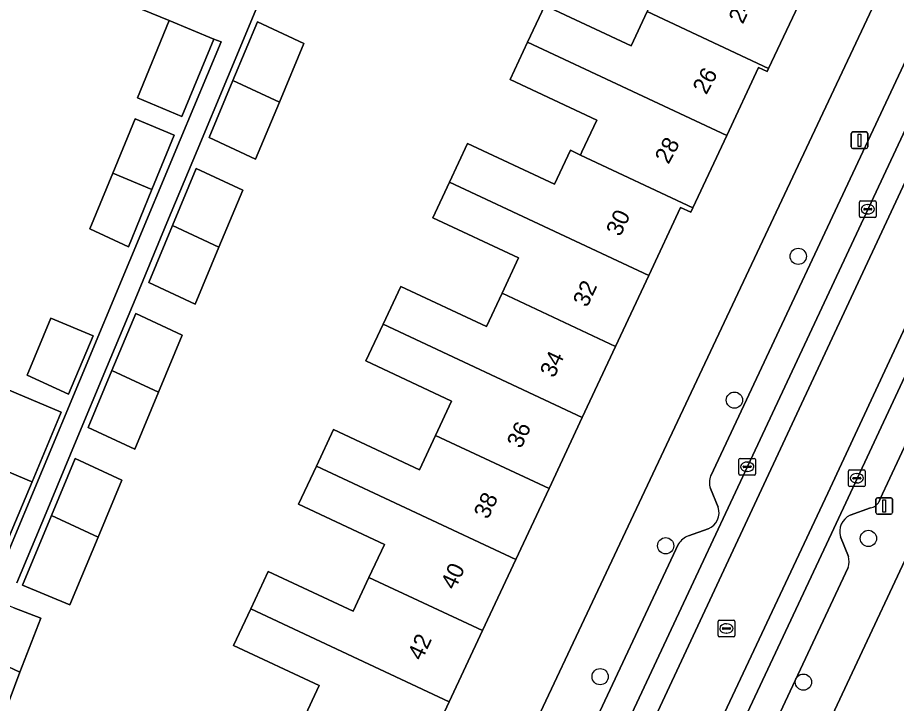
# Model space of a CAD drawing. Extents: x 159817 to 160765, y 380688 to 381638.
# Drawn here: x 160093.1 to 160145.9, y 381369.3 to 381410.5 of the extents above; entities that cross this region are included whole.
import ezdxf

# ---------------------------------------------------------------- set-up
doc = ezdxf.new("R2010")
doc.units = 0
for name, color, linetype in [('IMGEO_Boom', 7, 'Continuous'), ('IMGEO_Erf', 7, 'Continuous'), ('IMGEO_Kolk', 7, 'Continuous'), ('IMGEO_Lichtmast', 7, 'Continuous'), ('IMGEO_Pand', 7, 'Continuous'), ('IMGEO_Pand_nummerreeks', 7, 'Continuous'), ('IMGEO_Parkeervlak_open', 7, 'Continuous'), ('IMGEO_Rijbaan_lokaal_gesloten', 7, 'Continuous'), ('IMGEO_Rioolput', 7, 'Continuous'), ('IMGEO_Voetpad_open', 7, 'Continuous')]:
    doc.layers.add(name, color=color, linetype=linetype)

msp = doc.modelspace()

# ---------------------------------------------------------------- linework, layer by layer
at = {"layer": 'IMGEO_Boom'}
for centre in [(160139.99, 381396.121), (160136.154, 381387.479), (160144.21, 381379.168), (160132.022, 381378.727), (160128.082, 381370.86), (160140.303, 381370.531)]:
    msp.add_circle(centre, 0.489, dxfattribs=at)
at = {"layer": 'IMGEO_Erf'}
for points in [[(160105.356, 381328.134), (160146.257, 381414.891), (160142.531, 381416.636), (160140.36, 381411.999), (160138.209, 381407.404), (160138.128, 381407.231), (160137.606, 381407.476), (160135.69, 381403.384), (160133.653, 381399.032), (160133.533, 381398.776), (160132.918, 381399.064), (160131.006, 381394.979), (160129.007, 381390.709), (160127.008, 381386.439), (160125.008, 381382.168), (160123.009, 381377.898), (160121.01, 381373.628), (160119.011, 381369.358), (160117.012, 381365.088)], [(160092.333, 381377.953), (160096.781, 381388.612), (160102.837, 381403.126), (160105.289, 381409.003), (160104.86, 381409.18), (160102.942, 381404.521), (160100.266, 381405.64), (160102.178, 381410.284), (160090.993, 381414.866)], [(160107.54, 381411.312), (160105.673, 381406.838), (160103.857, 381402.485), (160102.039, 381398.128), (160100.222, 381393.773), (160098.404, 381389.416), (160096.588, 381385.063), (160094.77, 381380.707), (160093.015, 381376.502)], [(160110.226, 381368.265), (160111.192, 381370.327), (160106.04, 381372.739), (160107.073, 381374.946), (160108.121, 381377.186), (160113.232, 381374.793), (160114.183, 381376.824), (160115.113, 381378.811), (160109.956, 381381.225), (160111.024, 381383.507), (160112.054, 381385.708), (160117.214, 381383.292), (160118.183, 381385.363), (160119.147, 381387.422), (160113.995, 381389.834), (160115.03, 381392.045), (160116.091, 381394.312), (160121.246, 381391.899), (160122.184, 381393.903), (160123.177, 381396.023), (160118.018, 381398.439), (160119.024, 381400.587), (160120.105, 381402.896), (160125.333, 381400.449), (160126.29, 381402.494), (160126.896, 381402.209), (160126.982, 381402.394), (160127.879, 381404.31), (160122.664, 381406.751), (160123.716, 381408.999), (160124.748, 381411.204), (160129.948, 381408.769), (160130.912, 381410.828)], [(160147.086, 381367.296), (160149.093, 381371.576), (160151.1, 381375.856), (160153.107, 381380.136), (160155.005, 381384.185), (160154.372, 381384.482), (160156.513, 381389.047), (160158.541, 381393.374), (160160.512, 381397.576), (160162.562, 381401.949), (160158.582, 381403.815), (160118.127, 381317.544)], [(160092.83, 381374.996), (160094.455, 381374.37), (160093.204, 381371.123), (160091.944, 381367.85)]]:
    msp.add_lwpolyline(points, dxfattribs=at)
for points in [[(160106.005, 381406.683), (160107.482, 381410.222), (160110.272, 381408.91), (160108.798, 381405.376), (160107.37, 381401.955), (160104.578, 381403.263)], [(160097.4, 381397.77), (160098.781, 381401.125), (160100.122, 381404.383), (160102.479, 381403.398), (160101.137, 381400.138), (160099.718, 381396.692)], [(160105.163, 381396.665), (160103.734, 381393.241), (160100.941, 381394.548), (160102.37, 381397.973), (160103.8, 381401.399), (160106.593, 381400.091)], [(160100.102, 381384.536), (160097.308, 381385.843), (160098.734, 381389.261), (160100.164, 381392.688), (160102.958, 381391.381), (160101.528, 381387.953)], [(160093.642, 381388.987), (160095.059, 381392.396), (160097.598, 381391.342), (160096.131, 381387.829)], [(160093.935, 381382.569), (160092.523, 381379.188), (160090.033, 381380.195), (160091.456, 381383.607), (160091.222, 381383.705), (160089.802, 381384.3), (160091.552, 381388.492), (160092.973, 381387.898), (160095.687, 381386.765), (160095.542, 381386.419)], [(160096.197, 381375.175), (160093.351, 381376.362), (160095.1, 381380.553), (160096.525, 381383.969), (160099.32, 381382.661), (160097.895, 381379.244)]]:
    msp.add_lwpolyline(points, close=True, dxfattribs=at)
at = {"layer": 'IMGEO_Kolk'}
for p, q in [((160143.671, 381398.526), (160143.671, 381399.378)), ((160143.746, 381399.452), (160144.598, 381399.452)), ((160144.672, 381399.378), (160144.672, 381398.526)), ((160143.93, 381398.946), (160143.93, 381398.958)), ((160144.368, 381398.909), (160143.97, 381398.909)), ((160143.973, 381398.995), (160144.371, 381398.995)), ((160144.159, 381399.232), (160144.184, 381399.232)), ((160144.414, 381398.958), (160144.414, 381398.946)), ((160144.598, 381398.452), (160143.746, 381398.452)), ((160144.182, 381398.672), (160144.157, 381398.672)), ((160136.422, 381383.05), (160136.422, 381383.902)), ((160136.497, 381383.976), (160137.349, 381383.976)), ((160136.724, 381383.519), (160137.122, 381383.519)), ((160136.91, 381383.756), (160136.935, 381383.756)), ((160137.423, 381383.902), (160137.423, 381383.05)), ((160137.349, 381382.976), (160136.497, 381382.976)), ((160136.681, 381383.47), (160136.681, 381383.482)), ((160137.119, 381383.433), (160136.721, 381383.433)), ((160136.933, 381383.196), (160136.908, 381383.196)), ((160137.165, 381383.482), (160137.165, 381383.47)), ((160143.013, 381382.359), (160143.013, 381383.211)), ((160143.088, 381383.285), (160143.94, 381383.285)), ((160143.501, 381383.065), (160143.526, 381383.065)), ((160144.014, 381383.211), (160144.014, 381382.359)), ((160143.272, 381382.779), (160143.272, 381382.791)), ((160143.71, 381382.742), (160143.312, 381382.742)), ((160143.315, 381382.828), (160143.713, 381382.828)), ((160143.524, 381382.505), (160143.499, 381382.505)), ((160143.756, 381382.791), (160143.756, 381382.779)), ((160143.94, 381382.285), (160143.088, 381382.285))]:
    msp.add_line(p, q, dxfattribs=at)
for points in [[(160143.671, 381398.526), (160143.671, 381399.378)], [(160143.746, 381399.452), (160144.598, 381399.452)], [(160144.672, 381399.378), (160144.672, 381398.526)], [(160144.598, 381398.452), (160143.746, 381398.452)], [(160136.422, 381383.05), (160136.422, 381383.902)], [(160136.497, 381383.976), (160137.349, 381383.976)], [(160137.423, 381383.902), (160137.423, 381383.05)], [(160137.349, 381382.976), (160136.497, 381382.976)], [(160143.013, 381382.359), (160143.013, 381383.211)], [(160143.088, 381383.285), (160143.94, 381383.285)], [(160144.014, 381383.211), (160144.014, 381382.359)], [(160143.94, 381382.285), (160143.088, 381382.285)]]:
    msp.add_lwpolyline(points, dxfattribs=at)
for centre, radius, start, end in [((160143.748, 381399.376), 0.0765, 91.552, 178.448), ((160143.748, 381399.376), 0.0765, 91.552, 178.448), ((160144.596, 381399.376), 0.0765, 1.552, 88.448), ((160144.596, 381399.376), 0.0765, 1.552, 88.448), ((160143.97, 381398.955), 0.0403, 85.8775, 175.7526), ((160143.967, 381398.945), 0.0366, 178.938, 274.7102), ((160144.371, 381398.952), 0.043, 264.8664, 352.4533), ((160144.375, 381398.957), 0.0386, 1.7309, 96.639), ((160143.748, 381398.528), 0.0765, 181.552, 268.448), ((160143.748, 381398.528), 0.0765, 181.552, 268.448), ((160144.596, 381398.528), 0.0765, 271.552, 358.448), ((160144.596, 381398.528), 0.0765, 271.552, 358.448), ((160136.499, 381383.9), 0.0765, 91.552, 178.448), ((160136.499, 381383.9), 0.0765, 91.552, 178.448), ((160136.721, 381383.479), 0.0403, 85.8775, 175.7526), ((160137.126, 381383.481), 0.0386, 1.7309, 96.639), ((160137.347, 381383.9), 0.0765, 1.552, 88.448), ((160137.347, 381383.9), 0.0765, 1.552, 88.448), ((160136.499, 381383.052), 0.0765, 181.552, 268.448), ((160136.499, 381383.052), 0.0765, 181.552, 268.448), ((160136.718, 381383.469), 0.0366, 178.938, 274.7102), ((160137.122, 381383.476), 0.043, 264.8664, 352.4533), ((160137.347, 381383.052), 0.0765, 271.552, 358.448), ((160137.347, 381383.052), 0.0765, 271.552, 358.448), ((160143.09, 381383.209), 0.0765, 91.552, 178.448), ((160143.09, 381383.209), 0.0765, 91.552, 178.448), ((160143.938, 381383.209), 0.0765, 1.552, 88.448), ((160143.938, 381383.209), 0.0765, 1.552, 88.448), ((160143.312, 381382.788), 0.0403, 85.8775, 175.7526), ((160143.309, 381382.778), 0.0366, 178.938, 274.7102), ((160143.713, 381382.785), 0.043, 264.8664, 352.4533), ((160143.717, 381382.79), 0.0386, 1.7309, 96.639), ((160143.09, 381382.361), 0.0765, 181.552, 268.448), ((160143.09, 381382.361), 0.0765, 181.552, 268.448), ((160143.938, 381382.361), 0.0765, 271.552, 358.448), ((160143.938, 381382.361), 0.0765, 271.552, 358.448)]:
    msp.add_arc(centre, radius, start, end, dxfattribs=at)
for centre, major_axis, ratio, start_param, end_param in [((160144.158, 381398.952), (-0.387, 0.002), 0.722429, 4.712389, 7.853982), ((160144.183, 381398.952), (-0.39, 0.002), 0.717154, 1.570796, 4.712389), ((160136.909, 381383.476), (-0.387, 0.002), 0.722429, 4.712389, 7.853982), ((160136.934, 381383.476), (-0.39, 0.002), 0.717154, 1.570796, 4.712389), ((160143.5, 381382.785), (-0.387, 0.002), 0.722429, 4.712389, 7.853982), ((160143.525, 381382.785), (-0.39, 0.002), 0.717154, 1.570796, 4.712389)]:
    msp.add_ellipse(centre, major_axis=major_axis, ratio=ratio, start_param=start_param, end_param=end_param, dxfattribs=at)
at = {"layer": 'IMGEO_Lichtmast'}
for p, q in [((160143.274, 381403.595), (160144.064, 381403.595)), ((160144.064, 381403.595), (160143.274, 381403.595)), ((160143.174, 381402.695), (160143.174, 381403.495)), ((160143.174, 381403.495), (160143.174, 381402.695)), ((160144.164, 381403.495), (160144.164, 381402.695)), ((160144.164, 381402.695), (160144.164, 381403.495)), ((160144.064, 381402.595), (160143.274, 381402.595)), ((160143.274, 381402.595), (160144.064, 381402.595)), ((160144.659, 381380.718), (160144.659, 381381.518)), ((160144.659, 381381.518), (160144.659, 381380.718)), ((160144.759, 381381.618), (160145.549, 381381.618)), ((160145.549, 381381.618), (160144.759, 381381.618)), ((160145.649, 381381.518), (160145.649, 381380.718)), ((160145.649, 381380.718), (160145.649, 381381.518)), ((160145.549, 381380.618), (160144.759, 381380.618)), ((160144.759, 381380.618), (160145.549, 381380.618))]:
    msp.add_line(p, q, dxfattribs=at)
for points in [[(160143.594, 381403.47), (160143.744, 381403.47), (160143.744, 381402.72), (160143.594, 381402.72), (160143.594, 381403.47)], [(160145.079, 381381.493), (160145.229, 381381.493), (160145.229, 381380.743), (160145.079, 381380.743), (160145.079, 381381.493)]]:
    msp.add_lwpolyline(points, dxfattribs=at)
for centre, start, end in [((160143.274, 381403.495), 90, 180), ((160143.274, 381403.495), 90, 180), ((160144.064, 381403.495), 0, 90), ((160144.064, 381403.495), 360, 90), ((160143.274, 381402.695), 180, 270), ((160143.274, 381402.695), 180, 270), ((160144.064, 381402.695), 270, 0), ((160144.064, 381402.695), 270, 0), ((160144.759, 381381.518), 90, 180), ((160144.759, 381381.518), 90, 180), ((160145.549, 381381.518), 0, 90), ((160145.549, 381381.518), 360, 90), ((160144.759, 381380.718), 180, 270), ((160144.759, 381380.718), 180, 270), ((160145.549, 381380.718), 270, 0), ((160145.549, 381380.718), 270, 0)]:
    msp.add_arc(centre, 0.1, start, end, dxfattribs=at)
at = {"layer": 'IMGEO_Pand'}
for points in [[(160130.912, 381410.828), (160138.209, 381407.404), (160140.36, 381411.999), (160127.868, 381417.861), (160126.85, 381415.687), (160132.047, 381413.254)], [(160123.716, 381408.999), (160135.69, 381403.384), (160137.606, 381407.476), (160138.128, 381407.231), (160138.209, 381407.404), (160130.912, 381410.828), (160129.948, 381408.769), (160124.748, 381411.204)], [(160102.942, 381404.521), (160104.86, 381409.18), (160102.178, 381410.284), (160100.266, 381405.64)], [(160110.272, 381408.91), (160107.482, 381410.222), (160106.005, 381406.683), (160108.798, 381405.376)], [(160123.716, 381408.999), (160122.664, 381406.751), (160127.879, 381404.31), (160126.982, 381402.394), (160126.896, 381402.209), (160133.653, 381399.032), (160135.69, 381403.384)], [(160108.798, 381405.376), (160106.005, 381406.683), (160104.578, 381403.263), (160107.37, 381401.955)], [(160102.479, 381403.398), (160100.122, 381404.383), (160098.781, 381401.125), (160101.137, 381400.138)], [(160126.896, 381402.209), (160126.29, 381402.494), (160125.333, 381400.449), (160120.105, 381402.896), (160119.024, 381400.587), (160131.006, 381394.979), (160132.918, 381399.064), (160133.533, 381398.776), (160133.653, 381399.032)], [(160101.137, 381400.138), (160098.781, 381401.125), (160097.4, 381397.77), (160099.718, 381396.692)], [(160106.593, 381400.091), (160103.8, 381401.399), (160102.37, 381397.973), (160105.163, 381396.665)], [(160131.006, 381394.979), (160119.024, 381400.587), (160118.018, 381398.439), (160123.177, 381396.023), (160122.184, 381393.903), (160129.007, 381390.709)], [(160105.163, 381396.665), (160102.37, 381397.973), (160100.941, 381394.548), (160103.734, 381393.241)], [(160122.184, 381393.903), (160121.246, 381391.899), (160116.091, 381394.312), (160115.03, 381392.045), (160127.008, 381386.439), (160129.007, 381390.709)], [(160102.958, 381391.381), (160100.164, 381392.688), (160098.734, 381389.261), (160101.528, 381387.953)], [(160093.642, 381388.987), (160096.131, 381387.829), (160097.598, 381391.342), (160095.059, 381392.396)], [(160127.008, 381386.439), (160115.03, 381392.045), (160113.995, 381389.834), (160119.147, 381387.422), (160118.183, 381385.363), (160125.008, 381382.168)], [(160101.528, 381387.953), (160098.734, 381389.261), (160097.308, 381385.843), (160100.102, 381384.536)], [(160091.222, 381383.705), (160091.456, 381383.607), (160093.781, 381382.633), (160093.935, 381382.569), (160095.542, 381386.419), (160095.687, 381386.765), (160092.973, 381387.898), (160091.552, 381388.492), (160089.802, 381384.3)], [(160123.009, 381377.898), (160125.008, 381382.168), (160118.183, 381385.363), (160117.214, 381383.292), (160112.054, 381385.708), (160111.024, 381383.507)], [(160093.935, 381382.569), (160093.781, 381382.633), (160091.456, 381383.607), (160090.033, 381380.195), (160092.523, 381379.188)], [(160099.32, 381382.661), (160096.525, 381383.969), (160095.1, 381380.553), (160097.895, 381379.244)], [(160123.009, 381377.898), (160111.024, 381383.507), (160109.956, 381381.225), (160115.113, 381378.811), (160114.183, 381376.824), (160121.01, 381373.628)], [(160097.895, 381379.244), (160095.1, 381380.553), (160093.351, 381376.362), (160096.197, 381375.175)], [(160119.011, 381369.358), (160121.01, 381373.628), (160114.183, 381376.824), (160113.232, 381374.793), (160108.121, 381377.186), (160107.073, 381374.946)], [(160092.331, 381375.188), (160091.3, 381375.585), (160090.582, 381373.722), (160090.134, 381372.56), (160091.137, 381372.091), (160093.204, 381371.123), (160094.455, 381374.37), (160092.83, 381374.996)], [(160119.011, 381369.358), (160107.073, 381374.946), (160106.04, 381372.739), (160111.192, 381370.327), (160110.226, 381368.265), (160117.012, 381365.088)], [(160093.204, 381371.123), (160091.137, 381372.091), (160090.134, 381372.56), (160089.261, 381370.291), (160088.886, 381369.317), (160089.885, 381368.838), (160090.484, 381368.551), (160091.415, 381368.104), (160091.944, 381367.85)]]:
    msp.add_lwpolyline(points, close=True, dxfattribs=at)
at = {"layer": 'IMGEO_Parkeervlak_open'}
for points in [[(160109.962, 381325.916), (160159.942, 381432.616)], [(160157.309, 381431.021), (160134.728, 381382.935)], [(160165.725, 381430.065), (160154.812, 381406.917), (160141.981, 381379.468), (160115.621, 381323.299)], [(160144.86, 381381.385), (160144.913, 381381.545), (160155.38, 381403.902), (160155.464, 381404.329), (160155.459, 381404.675), (160155.081, 381405.884)], [(160134.711, 381382.172), (160135.176, 381381.054)], [(160143.112, 381380.563), (160144.331, 381381.01)], [(160134.574, 381379.747), (160133.387, 381379.323)], [(160132.786, 381378.835), (160109.637, 381329.493), (160109.585, 381329.153), (160109.616, 381328.709), (160110.034, 381327.483)], [(160143.002, 381378.083), (160142.522, 381379.261)], [(160118.484, 381325.176), (160142.987, 381377.43)]]:
    msp.add_lwpolyline(points, dxfattribs=at)
for centre, radius, start, end in [((160135.748, 381382.531), 1.097, 158.3653, 199.0819), ((160134.191, 381380.716), 1.042, 291.586, 18.9527), ((160144.209, 381381.743), 0.743, 279.4456, 331.2189), ((160143.588, 381379.563), 1.108, 115.4496, 195.7951), ((160133.827, 381378.168), 1.236, 110.8296, 147.3222), ((160142.096, 381377.777), 0.956, 338.7068, 18.6614)]:
    msp.add_arc(centre, radius, start, end, dxfattribs=at)
at = {"layer": 'IMGEO_Rijbaan_lokaal_gesloten'}
for points in [[(160149.403, 381406.998), (160161.388, 381432.416), (160160.131, 381433.028), (160159.942, 381432.616), (160109.962, 381325.916), (160111.169, 381325.358), (160113.872, 381331.126), (160131.419, 381368.47)], [(160164.648, 381430.832), (160161.388, 381432.416), (160149.403, 381406.998), (160131.419, 381368.47), (160113.872, 381331.126), (160111.169, 381325.358), (160114.453, 381323.839), (160117.12, 381329.501), (160141.773, 381381.897), (160157.697, 381416.082)], [(160141.981, 381379.468), (160154.812, 381406.917), (160165.725, 381430.065), (160165.818, 381430.263), (160164.648, 381430.832), (160157.697, 381416.082), (160141.773, 381381.897), (160117.12, 381329.501), (160114.453, 381323.839), (160115.621, 381323.299)]]:
    msp.add_lwpolyline(points, close=True, dxfattribs=at)
at = {"layer": 'IMGEO_Rioolput'}
for p, q in [((160135.174, 381373.33), (160135.174, 381374.182)), ((160135.249, 381374.256), (160136.101, 381374.256)), ((160135.662, 381374.036), (160135.687, 381374.036)), ((160136.175, 381374.182), (160136.175, 381373.33)), ((160135.433, 381373.75), (160135.433, 381373.762)), ((160135.871, 381373.713), (160135.473, 381373.713)), ((160135.476, 381373.799), (160135.874, 381373.799)), ((160135.685, 381373.476), (160135.66, 381373.476)), ((160135.917, 381373.762), (160135.917, 381373.75)), ((160136.101, 381373.256), (160135.249, 381373.256))]:
    msp.add_line(p, q, dxfattribs=at)
for points in [[(160135.174, 381373.33), (160135.174, 381374.182)], [(160135.249, 381374.256), (160136.101, 381374.256)], [(160136.175, 381374.182), (160136.175, 381373.33)], [(160136.101, 381373.256), (160135.249, 381373.256)]]:
    msp.add_lwpolyline(points, dxfattribs=at)
for centre, radius, start, end in [((160135.251, 381374.18), 0.0765, 91.552, 178.448), ((160135.251, 381374.18), 0.0765, 91.552, 178.448), ((160136.099, 381374.18), 0.0765, 1.552, 88.448), ((160136.099, 381374.18), 0.0765, 1.552, 88.448), ((160135.473, 381373.759), 0.0403, 85.8775, 175.7526), ((160135.47, 381373.749), 0.0366, 178.938, 274.7102), ((160135.874, 381373.756), 0.043, 264.8664, 352.4533), ((160135.878, 381373.761), 0.0386, 1.7309, 96.639), ((160135.251, 381373.332), 0.0765, 181.552, 268.448), ((160135.251, 381373.332), 0.0765, 181.552, 268.448), ((160136.099, 381373.332), 0.0765, 271.552, 358.448), ((160136.099, 381373.332), 0.0765, 271.552, 358.448)]:
    msp.add_arc(centre, radius, start, end, dxfattribs=at)
for centre, major_axis, ratio, start_param, end_param in [((160135.661, 381373.756), (-0.387, 0.002), 0.722429, 4.712389, 7.853982), ((160135.686, 381373.756), (-0.39, 0.002), 0.717154, 1.570796, 4.712389)]:
    msp.add_ellipse(centre, major_axis=major_axis, ratio=ratio, start_param=start_param, end_param=end_param, dxfattribs=at)
at = {"layer": 'IMGEO_Voetpad_open'}
for points in [[(160118.21, 381314.096), (160118.127, 381317.544), (160158.582, 381403.815), (160159.202, 381405.137), (160197.851, 381487.555)], [(160158.462, 381438.892), (160156.601, 381436.871), (160155.458, 381434.407), (160147.119, 381416.719), (160146.257, 381414.891), (160105.356, 381328.134), (160109.962, 381325.916)], [(160134.728, 381382.935), (160157.309, 381431.021)], [(160093.015, 381376.502), (160094.77, 381380.707), (160096.588, 381385.063), (160098.404, 381389.416), (160100.222, 381393.773), (160102.039, 381398.128), (160103.857, 381402.485), (160105.673, 381406.838), (160107.54, 381411.312), (160109.38, 381415.724), (160111.198, 381420.081), (160113.154, 381424.768), (160113.495, 381425.585), (160115.237, 381429.759), (160118.359, 381428.29), (160130.033, 381422.485), (160135.264, 381420.037), (160138.003, 381418.755), (160142.531, 381416.636), (160146.257, 381414.891)], [(160090.993, 381414.866), (160102.178, 381410.284), (160104.86, 381409.18), (160105.289, 381409.003), (160102.837, 381403.126), (160096.781, 381388.612), (160092.333, 381377.953)], [(160155.081, 381405.884), (160155.459, 381404.675), (160155.464, 381404.329), (160155.38, 381403.902), (160144.913, 381381.545), (160144.86, 381381.385)], [(160135.176, 381381.054), (160134.711, 381382.172)], [(160144.331, 381381.01), (160143.112, 381380.563)], [(160133.387, 381379.323), (160134.574, 381379.747)], [(160110.034, 381327.483), (160109.616, 381328.709), (160109.585, 381329.153), (160109.637, 381329.493), (160132.786, 381378.835)], [(160142.522, 381379.261), (160143.002, 381378.083)], [(160142.987, 381377.43), (160118.484, 381325.176)]]:
    msp.add_lwpolyline(points, dxfattribs=at)
for centre, radius, start, end in [((160135.748, 381382.531), 1.097, 158.3653, 199.0819), ((160134.191, 381380.716), 1.042, 291.586, 18.9527), ((160144.209, 381381.743), 0.743, 279.4456, 331.2189), ((160143.588, 381379.563), 1.108, 115.4496, 195.7951), ((160133.827, 381378.168), 1.236, 110.8296, 147.3222), ((160142.096, 381377.777), 0.956, 338.7068, 18.6614)]:
    msp.add_arc(centre, radius, start, end, dxfattribs=at)

# ---------------------------------------------------------------- texts
at = {"layer": 'IMGEO_Pand_nummerreeks'}
for s, rotation, p in [('24', 64.9131, (160136.657, 381410.033)), ('26', 61.4443, (160134.462, 381405.789)), ('28', 61.444, (160132.186, 381401.607)), ('30', 64.9161, (160129.293, 381397.263)), ('32', 64.9138, (160127.301, 381393.011)), ('34', 64.9138, (160125.315, 381388.767)), ('36', 64.9138, (160123.327, 381384.52)), ('38', 64.9138, (160121.339, 381380.275)), ('40', 64.9138, (160119.351, 381376.028)), ('42', 64.9138, (160117.36, 381371.775))]:
    msp.add_text(s, height=1, rotation=rotation, dxfattribs=at).set_placement(p)

doc.saveas('drawing.dxf')
